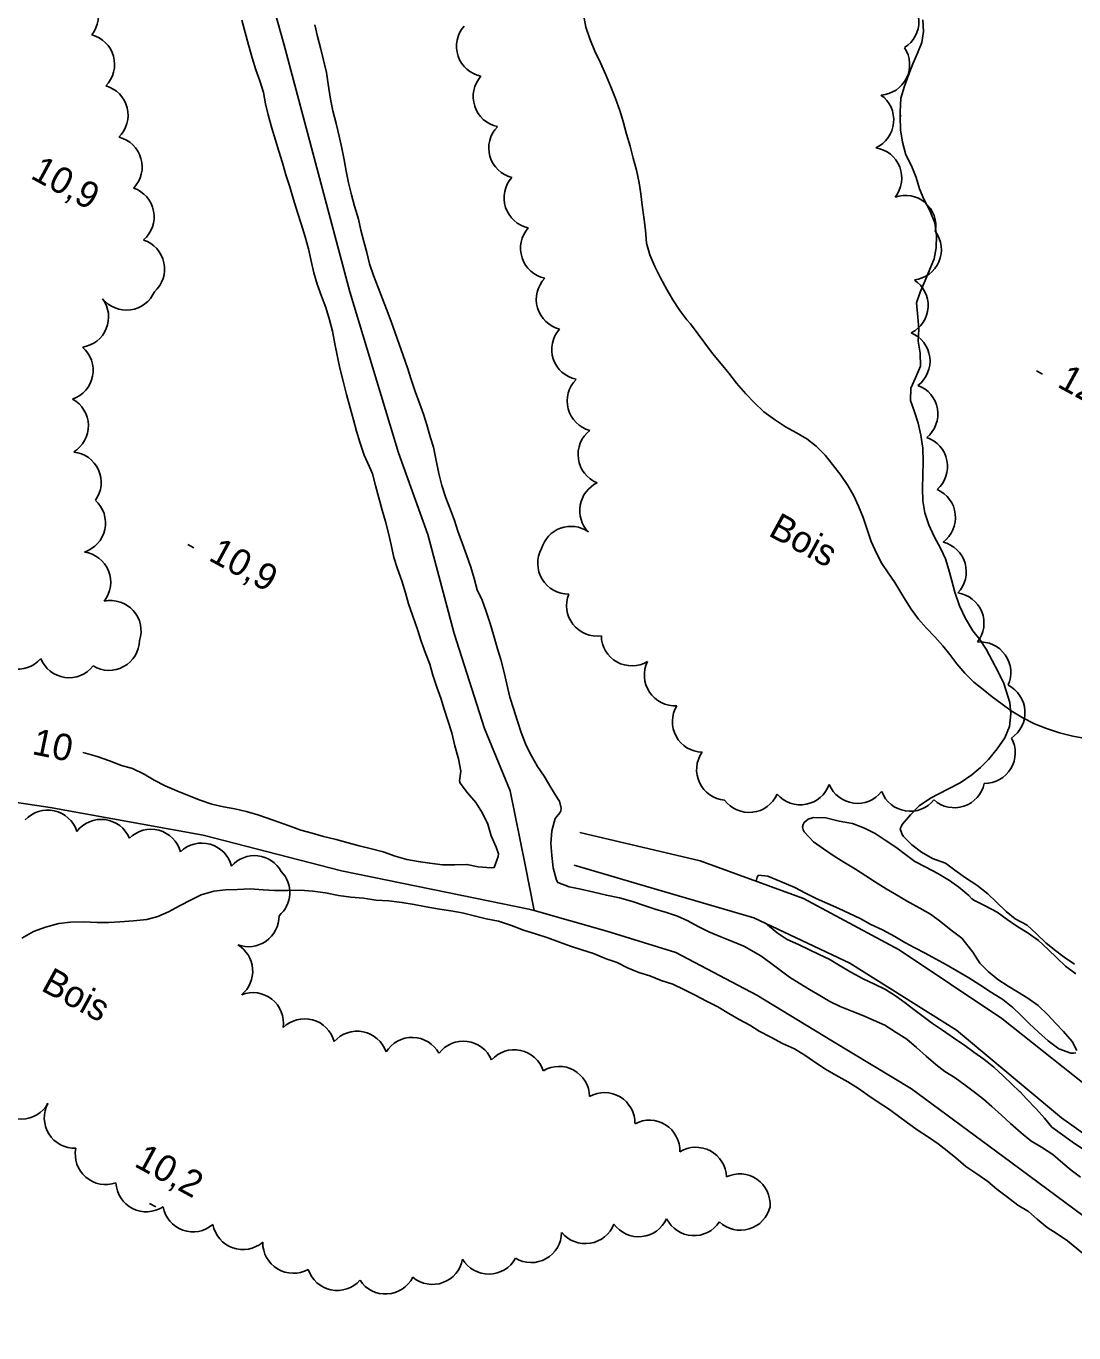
# Model space of a CAD drawing. Extents: x 219136 to 222520, y 5421589 to 5424530.
# Drawn here: x 221245.4 to 221364.2, y 5423573.7 to 5423721.8 of the extents above; entities that cross this region are included whole.
import ezdxf

# ---------------------------------------------------------------- set-up
doc = ezdxf.new("R2010")
doc.units = 0
for name, color, linetype in [('Level 1', 7, 'Continuous'), ('Level 19', 7, 'Continuous'), ('Level 2', 7, 'Continuous'), ('Level 3', 7, 'Continuous'), ('Level 4', 7, 'Continuous'), ('Level 44', 7, 'Continuous'), ('Level 7', 7, 'Continuous')]:
    doc.layers.add(name, color=color, linetype=linetype)

msp = doc.modelspace()

# ---------------------------------------------------------------- linework, layer by layer
at = {"layer": 'Level 1'}
for points in [[(221269.85, 5423722.52), (221270.21, 5423721.09), (221270.6, 5423719.71), (221271.01, 5423718.24), (221271.44, 5423716.89), (221271.89, 5423715.62), (221272.29, 5423714.3), (221272.5, 5423713.04), (221272.81, 5423711.78), (221273.25, 5423710.27), (221273.67, 5423708.9), (221274.03, 5423707.66), (221274.44, 5423706.32), (221274.84, 5423704.98), (221275.26, 5423703.6), (221275.69, 5423702.18), (221276.16, 5423700.7), (221276.58, 5423699.41), (221277.02, 5423697.93), (221277.38, 5423696.58), (221277.66, 5423695.36), (221278, 5423693.88), (221278.37, 5423692.59), (221278.86, 5423691.23), (221279.36, 5423689.92), (221279.77, 5423688.54), (221280.1, 5423687.24), (221280.39, 5423685.82), (221280.67, 5423684.35), (221280.95, 5423683.05), (221281.31, 5423681.59), (221281.69, 5423680.07), (221282.11, 5423678.56), (221282.5, 5423677.21), (221282.82, 5423675.91), (221283.25, 5423674.55), (221283.71, 5423673.2), (221284.47, 5423671.55), (221284.47, 5423671.55)], [(221291.24, 5423675.17), (221290.81, 5423676.63), (221290.44, 5423677.83), (221289.97, 5423679.08), (221289.47, 5423680.41), (221289.03, 5423681.78), (221288.61, 5423683.1), (221288.14, 5423684.49), (221287.68, 5423685.77), (221287.22, 5423687.07), (221286.75, 5423688.35), (221286.25, 5423689.74), (221285.8, 5423690.93), (221285.29, 5423692.21), (221284.77, 5423693.57), (221284.32, 5423694.87), (221284, 5423696.16), (221283.67, 5423697.43), (221283.34, 5423698.69), (221283.06, 5423699.95), (221282.62, 5423701.43), (221282.25, 5423702.7), (221281.93, 5423704.05), (221281.65, 5423705.38), (221281.43, 5423706.67), (221281.18, 5423707.98), (221280.88, 5423709.36), (221280.52, 5423710.79), (221280.16, 5423712.22), (221279.87, 5423713.57), (221279.63, 5423715.26), (221279.42, 5423716.59), (221279.11, 5423717.99), (221278.76, 5423719.38), (221278.42, 5423720.67), (221278.1, 5423721.96)], [(221305.56, 5423632.24), (221305.9, 5423632.65), (221305.99, 5423632.9), (221306.02, 5423633.18), (221305.86, 5423634), (221305.66, 5423634.23), (221304.85, 5423635.52), (221304.11, 5423636.8), (221303.34, 5423637.91), (221302.67, 5423639.14), (221302.06, 5423640.28), (221301.51, 5423641.77), (221301.1, 5423643.06), (221300.62, 5423644.49), (221300.23, 5423645.77), (221299.88, 5423647.23), (221299.56, 5423648.58), (221299.2, 5423650.03), (221298.8, 5423651.26), (221298.35, 5423652.83), (221297.97, 5423654.13), (221297.53, 5423655.49), (221297.07, 5423656.77), (221296.52, 5423657.93), (221296.18, 5423659.23), (221295.79, 5423660.49), (221295.32, 5423661.91), (221294.84, 5423663.14), (221294.34, 5423664.6), (221293.96, 5423665.81), (221293.48, 5423667.02), (221292.97, 5423668.37), (221292.51, 5423669.76), (221292.15, 5423671.12), (221291.86, 5423672.6), (221291.56, 5423674.09), (221291.24, 5423675.17)], [(221284.47, 5423671.55), (221284.65, 5423671.07), (221284.97, 5423669.78), (221285.35, 5423668.38), (221285.76, 5423666.98), (221286.11, 5423665.68), (221286.47, 5423664.36), (221286.78, 5423663.04), (221287.07, 5423661.62), (221287.49, 5423660.31), (221287.97, 5423658.95), (221288.38, 5423657.6), (221288.74, 5423656.35), (221289.18, 5423655.07), (221289.76, 5423653.45), (221290.16, 5423652.12), (221290.66, 5423650.76), (221291.15, 5423649.51), (221291.5, 5423648.28), (221291.96, 5423646.9), (221292.39, 5423645.66), (221292.76, 5423644.43), (221293.19, 5423643.14), (221293.63, 5423641.73), (221294, 5423640.27), (221294.4, 5423638.79), (221294.65, 5423637.38), (221294.5, 5423636.28), (221294.58, 5423636.03), (221295.43, 5423634.93), (221296.35, 5423633.83), (221297.13, 5423632.61), (221297.73, 5423631.38), (221298.11, 5423630.07), (221298.65, 5423628.77), (221298.93, 5423628.01), (221298.91, 5423627.7), (221298.43, 5423626.45), (221298.11, 5423626.42), (221296.63, 5423626.56), (221295.35, 5423626.82), (221293.99, 5423626.78), (221292.57, 5423626.75), (221291.13, 5423626.94), (221289.83, 5423627.16), (221288.54, 5423627.37), (221287.23, 5423627.75), (221285.87, 5423628.23), (221284.52, 5423628.58), (221283.13, 5423628.93), (221281.88, 5423629.28), (221280.54, 5423629.64), (221279.1, 5423629.99), (221277.79, 5423630.35), (221276.53, 5423630.7), (221275.21, 5423631.19), (221273.93, 5423631.63), (221272.75, 5423632.06), (221271.53, 5423632.49), (221270.31, 5423632.83), (221269.04, 5423633.11), (221267.76, 5423633.35), (221266.44, 5423633.64), (221265.1, 5423634.09), (221263.66, 5423634.68)], [(221263.66, 5423634.68), (221262.48, 5423635.17), (221261.15, 5423635.71), (221259.89, 5423636.35), (221258.78, 5423637.05), (221257.44, 5423637.7), (221256.21, 5423638.04), (221254.82, 5423638.54), (221253.45, 5423639.04), (221252.13, 5423639.41), (221251.81, 5423639.51)], [(221364.92, 5423591.38), (221363.87, 5423592.16), (221362.9, 5423592.96), (221361.79, 5423593.92), (221360.48, 5423594.78), (221359.29, 5423595.5), (221358.17, 5423596.38), (221356.97, 5423597.44), (221355.94, 5423598.39), (221354.86, 5423599.37), (221353.9, 5423600.21), (221352.89, 5423601), (221351.84, 5423601.81), (221350.7, 5423602.64), (221349.54, 5423603.36), (221348.5, 5423604.14), (221347.4, 5423605.07), (221346.31, 5423606.06), (221345.24, 5423607), (221344.02, 5423607.78), (221342.73, 5423608.59), (221341.52, 5423609.13), (221340.23, 5423609.69), (221338.97, 5423610.18), (221337.68, 5423610.71), (221336.5, 5423611.29), (221335.36, 5423611.94), (221334.19, 5423612.64), (221333.03, 5423613.34), (221331.92, 5423614.04), (221330.85, 5423614.83), (221329.82, 5423615.62), (221328.66, 5423616.44), (221326.73, 5423617.55), (221325.45, 5423618.08), (221324.12, 5423618.6), (221322.78, 5423619.17), (221321.55, 5423619.78), (221320.39, 5423620.41), (221319.23, 5423620.96), (221317.99, 5423621.36), (221316.7, 5423621.74), (221315.46, 5423622.17), (221314.12, 5423622.61), (221312.64, 5423623.03), (221311.16, 5423623.33), (221309.74, 5423623.67), (221308.26, 5423624.02), (221306.95, 5423624.29), (221305.65, 5423624.78), (221305.51, 5423625.04), (221305.13, 5423626.41), (221304.98, 5423627.84), (221304.86, 5423629.2), (221304.99, 5423630.64), (221305.36, 5423632.02), (221305.56, 5423632.24)], [(221244.9, 5423618.45), (221246.21, 5423619.23), (221247.58, 5423619.72), (221249.08, 5423620.11), (221250.43, 5423620.27), (221251.93, 5423620.3), (221253.45, 5423620.22), (221254.74, 5423620.23), (221256.02, 5423620.31), (221257.54, 5423620.42), (221259.08, 5423620.59), (221260.3, 5423620.9), (221261.54, 5423621.45), (221262.85, 5423622.15), (221264.09, 5423622.81), (221265.22, 5423623.37), (221266.66, 5423623.8), (221267.98, 5423623.95), (221269.35, 5423623.96), (221270.78, 5423624.04), (221272.26, 5423623.95), (221273.52, 5423623.86), (221275.03, 5423623.85), (221276.46, 5423623.89)], [(221276.46, 5423623.89), (221277.88, 5423623.8), (221279.32, 5423623.58), (221280.78, 5423623.31), (221282.18, 5423623.1), (221283.64, 5423622.98), (221285.03, 5423622.78), (221286.5, 5423622.68), (221287.99, 5423622.5), (221289.38, 5423622.26), (221290.75, 5423621.99), (221292.24, 5423621.76), (221293.52, 5423621.56), (221294.81, 5423621.33), (221296.16, 5423620.98), (221297.53, 5423620.66), (221298.92, 5423620.39), (221300.4, 5423619.88), (221301.77, 5423619.36), (221303.13, 5423618.95), (221304.52, 5423618.51), (221305.86, 5423618), (221307.1, 5423617.55), (221308.37, 5423617.14), (221309.71, 5423616.72), (221311.12, 5423616.13), (221312.39, 5423615.69), (221313.55, 5423615.11), (221314.83, 5423614.56), (221316.09, 5423614.17), (221317.36, 5423613.64), (221318.69, 5423613.24), (221320.02, 5423612.59), (221321.23, 5423612), (221322.51, 5423611.31), (221323.8, 5423610.67), (221325.04, 5423609.92), (221326.2, 5423609.25), (221327.41, 5423608.58), (221328.49, 5423607.93), (221329.82, 5423607.22), (221331.11, 5423606.53), (221332.47, 5423605.9), (221333.79, 5423605.12), (221334.89, 5423604.33), (221336, 5423603.62), (221337.18, 5423602.94), (221338.52, 5423602.19), (221339.74, 5423601.4), (221340.81, 5423600.67), (221341.97, 5423599.87), (221343.13, 5423599.1), (221344.27, 5423598.3), (221345.29, 5423597.52), (221346.52, 5423596.65), (221347.68, 5423595.91), (221348.79, 5423595.15), (221349.8, 5423594.34), (221350.77, 5423593.54), (221351.91, 5423592.59), (221353.15, 5423591.73), (221354.39, 5423590.87), (221355.42, 5423590.02), (221356.62, 5423589.09), (221357.81, 5423588.21)], [(221357.81, 5423588.21), (221359, 5423587.48), (221360.01, 5423586.6), (221361.12, 5423585.65), (221362.25, 5423584.93), (221363.43, 5423584.14), (221365.12, 5423582.76)]]:
    msp.add_lwpolyline(points, dxfattribs=at)
at = {"layer": 'Level 19'}
for points in [[(221308.16, 5423630.42), (221321.81, 5423627.23), (221333.51, 5423622.97), (221344.35, 5423617.13), (221355.99, 5423609.35), (221367.5, 5423600.19), (221377.89, 5423592.47), (221388.18, 5423585.16), (221397.48, 5423579.26)], [(221396.73, 5423573.72), (221386.13, 5423581.81), (221374.38, 5423589.83), (221362.74, 5423598.11), (221350.84, 5423608.04), (221338.76, 5423615.61), (221327.89, 5423620.77), (221316.89, 5423623.99), (221307.52, 5423626.72)]]:
    msp.add_lwpolyline(points, dxfattribs=at)
at = {"layer": 'Level 2'}
for points in [[(221320.29, 5423688.53), (221319.5, 5423689.6), (221318.68, 5423690.79), (221318, 5423691.97), (221317.3, 5423693.31), (221316.65, 5423694.59), (221316.1, 5423695.89), (221315.72, 5423697.23), (221315.59, 5423698.7), (221315.41, 5423700.19), (221315.22, 5423701.52), (221315.08, 5423702.84), (221314.88, 5423704.08), (221314.56, 5423705.5), (221314.21, 5423706.85), (221313.84, 5423708.21), (221313.44, 5423709.59), (221313.06, 5423711.03), (221312.69, 5423712.26), (221312.21, 5423713.62), (221311.67, 5423714.96), (221311.09, 5423716.3), (221310.48, 5423717.66), (221309.84, 5423719), (221309.27, 5423720.38), (221308.85, 5423721.72), (221308.55, 5423723.13)], [(221365.88, 5423641.03), (221364.06, 5423641.37), (221362.54, 5423641.74), (221361.07, 5423642.22), (221359.69, 5423642.75), (221358.37, 5423643.42), (221357.05, 5423644.23), (221356.03, 5423644.98), (221354.89, 5423645.82), (221353.86, 5423646.63), (221352.81, 5423647.48), (221351.79, 5423648.48), (221350.89, 5423649.55), (221350.11, 5423650.6), (221349.31, 5423651.6), (221348.39, 5423652.6), (221347.42, 5423653.62), (221346.56, 5423654.61), (221345.71, 5423655.76), (221344.87, 5423657.07), (221343.88, 5423658.75), (221343.11, 5423659.86), (221342.4, 5423660.94), (221341.78, 5423662.09), (221341.18, 5423663.42), (221340.77, 5423664.67), (221340.27, 5423666.12), (221339.74, 5423667.43), (221339.2, 5423668.6), (221338.55, 5423669.76), (221337.75, 5423670.95), (221336.78, 5423672.15), (221335.95, 5423673.19), (221334.94, 5423674.23), (221333.88, 5423675.06), (221332.73, 5423675.75), (221331.48, 5423676.42), (221330.23, 5423677.23), (221329.02, 5423678.11), (221327.91, 5423679.18), (221326.96, 5423680.15), (221325.91, 5423681.38), (221325.04, 5423682.48), (221324.18, 5423683.54), (221323.18, 5423684.74), (221322.31, 5423685.9), (221321.56, 5423686.92), (221320.68, 5423688.07), (221320.29, 5423688.53)], [(221352.58, 5423622.9), (221352.25, 5423623.29), (221351.13, 5423624.23), (221350.05, 5423625), (221348.75, 5423625.79), (221347.39, 5423626.52), (221346.12, 5423627.16), (221345.08, 5423627.93), (221343.97, 5423628.78), (221342.77, 5423629.57), (221341.62, 5423630.33), (221340.44, 5423630.94), (221339.06, 5423631.45), (221337.56, 5423631.73), (221336.05, 5423632.08), (221334.65, 5423632.12), (221334.05, 5423631.93), (221333.59, 5423631.58), (221333.46, 5423631.35), (221333.41, 5423631.07), (221333.48, 5423630.75), (221333.6, 5423630.51), (221334.63, 5423629.37), (221335.76, 5423628.57), (221336.86, 5423627.82), (221338.07, 5423627.08), (221339.41, 5423626.26), (221340.57, 5423625.52), (221341.67, 5423624.81), (221342.88, 5423624.06), (221344.04, 5423623.35), (221345.2, 5423622.68), (221346.7, 5423621.87), (221347.89, 5423621.17), (221349.08, 5423620.29), (221350.24, 5423619.35), (221351.45, 5423618.47), (221352.71, 5423616.88), (221353.49, 5423615.61), (221354.44, 5423614.67), (221355.54, 5423613.78), (221356.71, 5423613.03), (221357.78, 5423612.39), (221358.94, 5423611.67), (221360.13, 5423610.84), (221361.22, 5423609.75), (221362.11, 5423608.8), (221362.98, 5423607.86), (221363.98, 5423606.75), (221364.5, 5423605.72)], [(221349.73, 5423615.43), (221348.47, 5423616.13), (221347.3, 5423616.76), (221346.12, 5423617.36), (221344.99, 5423617.98), (221343.87, 5423618.65), (221342.48, 5423619.41), (221341.16, 5423619.99), (221339.92, 5423620.68), (221338.73, 5423621.26), (221337.52, 5423621.82), (221336.22, 5423622.37), (221334.95, 5423622.96), (221333.75, 5423623.55), (221332.54, 5423624.19), (221330.84, 5423624.92), (221329.47, 5423625.47), (221328.42, 5423625.58), (221328.27, 5423625.37), (221328.14, 5423624.93)], [(221364.39, 5423614.41), (221363.22, 5423615.27), (221362.21, 5423616.23), (221361.24, 5423617.18), (221360.14, 5423618.18), (221358.99, 5423619.04), (221357.7, 5423619.82), (221356.58, 5423620.56), (221355.46, 5423621.41), (221354.12, 5423622.13), (221352.9, 5423622.71), (221352.58, 5423622.9)], [(221329.2, 5423620.15), (221330.54, 5423619.05), (221331.66, 5423618.3), (221332.93, 5423617.72), (221334.11, 5423617.18), (221335.28, 5423616.62), (221336.41, 5423616.06), (221337.68, 5423615.32), (221338.88, 5423614.62), (221340.27, 5423613.85), (221341.56, 5423613.26), (221342.82, 5423612.65), (221343.95, 5423611.93), (221345.02, 5423611.14), (221346.02, 5423610.38), (221347.06, 5423609.59), (221348.14, 5423608.8), (221349.25, 5423608.02), (221350.5, 5423607.17), (221351.8, 5423606.3), (221352.8, 5423605.55), (221353.95, 5423604.73), (221355.1, 5423603.84), (221356.14, 5423602.87), (221357.14, 5423601.9), (221358, 5423601.06)], [(221364.38, 5423605.47), (221364.12, 5423605.42), (221363.83, 5423605.43), (221362.47, 5423605.91), (221361.25, 5423606.82), (221360.14, 5423607.82), (221359.09, 5423608.8), (221358.15, 5423609.72), (221357.24, 5423610.6), (221356.09, 5423611.51), (221354.83, 5423612.3), (221353.49, 5423613.15), (221352.26, 5423613.97), (221350.91, 5423614.76), (221349.73, 5423615.43)], [(221365.12, 5423594.57), (221363.96, 5423595.37), (221362.88, 5423596.15), (221361.68, 5423597.04), (221360.84, 5423598.04), (221359.9, 5423599.13), (221358.78, 5423600.23), (221358.05, 5423601.06), (221358, 5423601.06)]]:
    msp.add_lwpolyline(points, dxfattribs=at)
at = {"layer": 'Level 3'}
for p, q in [((221359.91, 5423682.76), (221360.62, 5423682.37)), ((221263.7, 5423663.09), (221264.4, 5423662.71)), ((221259.38, 5423588.39), (221260.08, 5423588.01))]:
    msp.add_line(p, q, dxfattribs=at)
at = {"layer": 'Level 4'}
for points in [[(221287.6, 5423673.46), (221282.06, 5423691.71), (221274.58, 5423719.83), (221268.29, 5423742.26), (221265.42, 5423751.9), (221262.07, 5423757.31), (221256.32, 5423762.35), (221248.67, 5423767.24), (221232.95, 5423777.21), (221213.07, 5423789.34), (221193.48, 5423801.83), (221172.09, 5423815.87), (221151.07, 5423829.22), (221140.21, 5423835.97), (221135.3, 5423839.03), (221132.1, 5423839.58), (221129.59, 5423838.9)], [(221287.6, 5423673.46), (221290.91, 5423664.22), (221293.89, 5423652.99), (221297.34, 5423642.21), (221300.27, 5423635.16), (221301.97, 5423626.75), (221302.97, 5423621.59)], [(221234.17, 5423635.36), (221248.11, 5423633.26), (221265.47, 5423630.13), (221281.12, 5423626.09), (221294.81, 5423623.29), (221302.38, 5423621.76), (221302.97, 5423621.59)], [(221302.97, 5423621.59), (221311.22, 5423619.24), (221319.04, 5423616.82), (221328.21, 5423612), (221336.79, 5423606.77), (221345.74, 5423601.37), (221357.02, 5423593.07), (221368.38, 5423584.66), (221380.38, 5423576.5), (221381.31, 5423575.86)]]:
    msp.add_lwpolyline(points, dxfattribs=at)
at = {"layer": 'Level 44'}
for centre, start, end in [((221250.11, 5423722.99), 321.6456, 81.6456), ((221343.13, 5423722.33), 301.9512, 61.9512), ((221297.63, 5423719.54), 138.6181, 258.6181), ((221251.95, 5423717.49), 315.3635, 75.3635), ((221342.08, 5423717.47), 273.6099, 33.6099), ((221253.48, 5423711.72), 314.4195, 74.4195), ((221299.52, 5423713.83), 138.0598, 258.0598), ((221340.28, 5423711.2), 294.4484, 54.4484), ((221255.08, 5423705.88), 316.1149, 76.1149), ((221301.29, 5423708.02), 135.8337, 255.8337), ((221341.19, 5423704.62), 321.2857, 81.2857), ((221256.43, 5423700.21), 310.7855, 70.7855), ((221303.02, 5423702.36), 138.1761, 258.1761), ((221345.05, 5423699.19), 349.6006, 109.6006), ((221304.89, 5423696.65), 138.1271, 258.1271), ((221257.62, 5423694.3), 311.8611, 71.8611), ((221345.68, 5423696.5), 276.6736, 36.6736), ((221306.68, 5423690.86), 136.1064, 256.1064), ((221344.18, 5423690.16), 296.6509, 56.6509), ((221256.75, 5423693.1), 218.7552, 336.5267), ((221251.27, 5423688.86), 278.7552, 36.5267), ((221308.43, 5423685.19), 138.2451, 258.2451), ((221344.39, 5423683.87), 307.2135, 67.2135), ((221249.52, 5423682.83), 289.0308, 49.0308), ((221310.17, 5423679.35), 135.0309, 255.0309), ((221345.28, 5423677.87), 309.6656, 69.6656), ((221248.98, 5423676.52), 301.2008, 61.2008), ((221311.41, 5423673.28), 128.04, 248.04), ((221346.38, 5423671.92), 311.2816, 71.2816), ((221250.43, 5423670.11), 324.2804, 84.2804), ((221311.6, 5423666.93), 115.3122, 224.2648), ((221347.28, 5423666.14), 306.282, 66.282), ((221250.92, 5423665.51), 287.8812, 47.8812), ((221307.15, 5423661.67), 55.3122, 164.2648), ((221348.5, 5423659.99), 316.1482, 76.1482), ((221251.51, 5423658.79), 322.0542, 82.0542), ((221306.84, 5423660.92), 150.8712, 270.8712), ((221310.1, 5423656.16), 157.9896, 277.9896), ((221350.51, 5423654.16), 321.8973, 81.8973), ((221254.95, 5423653.27), 341.8457, 101.8457), ((221254.78, 5423652.27), 238.6063, 358.6063), ((221314.05, 5423652.78), 180.8076, 300.8076), ((221353.55, 5423648.57), 335.3128, 95.3128), ((221244.41, 5423652.4), 199.069, 319.069), ((221250.24, 5423651.44), 202.1305, 322.1305), ((221318.92, 5423648.26), 153.5935, 273.5935), ((221355.16, 5423644.02), 303.6692, 63.6692), ((221322.1, 5423642.99), 148.5014, 268.5014), ((221354.06, 5423639.46), 269.02, 29.02), ((221324.85, 5423637.56), 145.2877, 265.2877), ((221333.16, 5423637.03), 220.6217, 340.6217), ((221339.63, 5423637.19), 202.1812, 322.1812), ((221350.61, 5423636.7), 228.1932, 348.1932), ((221327.35, 5423636.16), 216.4362, 336.4362), ((221345.61, 5423636.3), 200.911, 320.911), ((221247.83, 5423629.52), 17.5313, 137.5313), ((221253.89, 5423628.46), 22.5977, 142.5977), ((221259.54, 5423627.34), 15.0854, 135.0854), ((221265.3, 5423625.77), 14.2942, 134.2942), ((221271.28, 5423624.35), 29.055, 139.0733), ((221271.81, 5423623.63), 310.3308, 43.9504), ((221270.59, 5423620.95), 249.4835, 0.6855), ((221267.61, 5423614.72), 309.4835, 59.465), ((221271.09, 5423608.83), 351.5748, 111.5748), ((221276.95, 5423605.86), 14.7199, 134.7199), ((221282.91, 5423604.45), 18.6782, 138.6782), ((221289.14, 5423603.75), 28.567, 148.567), ((221294.95, 5423603.32), 22.9254, 142.9254), ((221300.72, 5423602.35), 18.078, 138.078), ((221305.8, 5423600.46), 0.9944, 120.9944), ((221244.81, 5423601.4), 211.2907, 331.2907), ((221250.9, 5423598.1), 151.8092, 271.8092), ((221310.94, 5423597.49), 359.0366, 119.0366), ((221316.03, 5423594.37), 357.91, 117.91), ((221254.41, 5423593.99), 169.2479, 289.2479), ((221321.31, 5423591.3), 1.7116, 121.7116), ((221259.01, 5423590.9), 183.1086, 303.1086), ((221326.27, 5423588.28), 355.6408, 115.6408), ((221264.31, 5423588.63), 190.457, 310.457), ((221326.35, 5423588.81), 226.7373, 346.7373), ((221314.83, 5423588.07), 215.6852, 335.6852), ((221321.09, 5423588.2), 206.6012, 326.6012), ((221269.96, 5423586.62), 190.4361, 310.4361), ((221302.63, 5423585.15), 239.2631, 359.2631), ((221308.78, 5423587.29), 219.0695, 339.0695), ((221275.67, 5423583.93), 179.064, 299.064), ((221291.45, 5423582.67), 229.9711, 349.9711), ((221297.83, 5423583.85), 210.9635, 330.9635), ((221280.65, 5423581.98), 198.209, 318.209), ((221286.13, 5423581.58), 213.2973, 333.2973)]:
    msp.add_arc(centre, 3.46, start, end, dxfattribs=at)
at = {"layer": 'Level 7'}
for points in [[(221344.46, 5423711.55), (221344.45, 5423712.1), (221344.56, 5423713.68), (221344.95, 5423715.03), (221345.41, 5423716.27), (221345.9, 5423717.54), (221346.42, 5423718.78), (221346.91, 5423719.97), (221347.13, 5423721.22), (221347.02, 5423722.53)], [(221346.2, 5423681.96), (221346.78, 5423683.3), (221346.73, 5423684.77), (221346.52, 5423686.12), (221346.6, 5423687.47), (221346.47, 5423688.84), (221346.32, 5423690.47), (221346.72, 5423691.69), (221347.31, 5423693.01), (221347.82, 5423694.27), (221348.34, 5423695.44), (221348.56, 5423696.69), (221348.57, 5423698.09), (221348.4, 5423699.53), (221347.82, 5423700.93), (221347.15, 5423702.2), (221346.66, 5423703.38), (221346.3, 5423704.66), (221345.74, 5423705.98), (221345.12, 5423707.23), (221344.75, 5423708.66), (221344.51, 5423710.07), (221344.46, 5423711.55), (221344.53, 5423711.75)], [(221364.22, 5423615.5), (221363.05, 5423616.3), (221361.97, 5423617.12), (221360.99, 5423617.94), (221359.92, 5423618.96), (221358.86, 5423619.94), (221357.5, 5423620.66), (221356.47, 5423621.47), (221355.35, 5423622.57), (221354.39, 5423623.49), (221353.14, 5423624.47), (221351.87, 5423625.31), (221350.66, 5423626.16), (221349.6, 5423626.94), (221348.15, 5423627.48), (221346.87, 5423628.21), (221345.8, 5423629.04), (221344.85, 5423629.97), (221344.71, 5423630.21), (221344.48, 5423630.84), (221344.57, 5423631.07), (221344.71, 5423631.33), (221345.64, 5423632.42), (221346.64, 5423633.46), (221347.89, 5423634.33), (221349.89, 5423635.36), (221351.26, 5423636.08), (221352.61, 5423636.97), (221353.58, 5423637.8), (221354.47, 5423638.69), (221355.48, 5423639.93), (221356.34, 5423641.18), (221356.88, 5423642.45), (221357.02, 5423643.9), (221356.89, 5423645.16), (221356.23, 5423647.32), (221355.61, 5423648.56), (221354.91, 5423649.92), (221354.23, 5423651.23), (221353.5, 5423652.3), (221352.71, 5423653.3), (221351.86, 5423654.7), (221351.18, 5423656.14), (221350.66, 5423657.68), (221350.32, 5423658.95), (221349.99, 5423660.21), (221349.61, 5423661.44), (221349.06, 5423662.59), (221348.34, 5423663.99), (221347.71, 5423665.32), (221347.28, 5423666.67), (221347.03, 5423668.03), (221346.99, 5423669.44), (221347.05, 5423670.92), (221347.09, 5423672.44), (221347.03, 5423673.99), (221346.82, 5423675.46), (221346.52, 5423676.81), (221346.09, 5423678.13), (221345.65, 5423679.39), (221345.66, 5423680.81), (221346.2, 5423681.96)]]:
    msp.add_lwpolyline(points, dxfattribs=at)

# ---------------------------------------------------------------- texts
at = {"layer": 'Level 1'}
msp.add_text('10', height=3, rotation=348.3248, dxfattribs=at).set_placement((221245.94, 5423639.34))
at = {"layer": 'Level 3'}
for s, p in [('10,9', (221245.75, 5423704.65)), ('12,3', (221362.15, 5423681.01)), ('10,9', (221265.94, 5423661.36)), ('10,2', (221257.51, 5423592.67))]:
    msp.add_text(s, height=3, rotation=331.383, dxfattribs=at).set_placement(p)
at = {"layer": 'Level 44'}
for p in [(221329.4, 5423664.15), (221246.94, 5423612.6)]:
    msp.add_text('Bois', height=3, rotation=331.3547, dxfattribs=at).set_placement(p)

doc.saveas('drawing.dxf')
